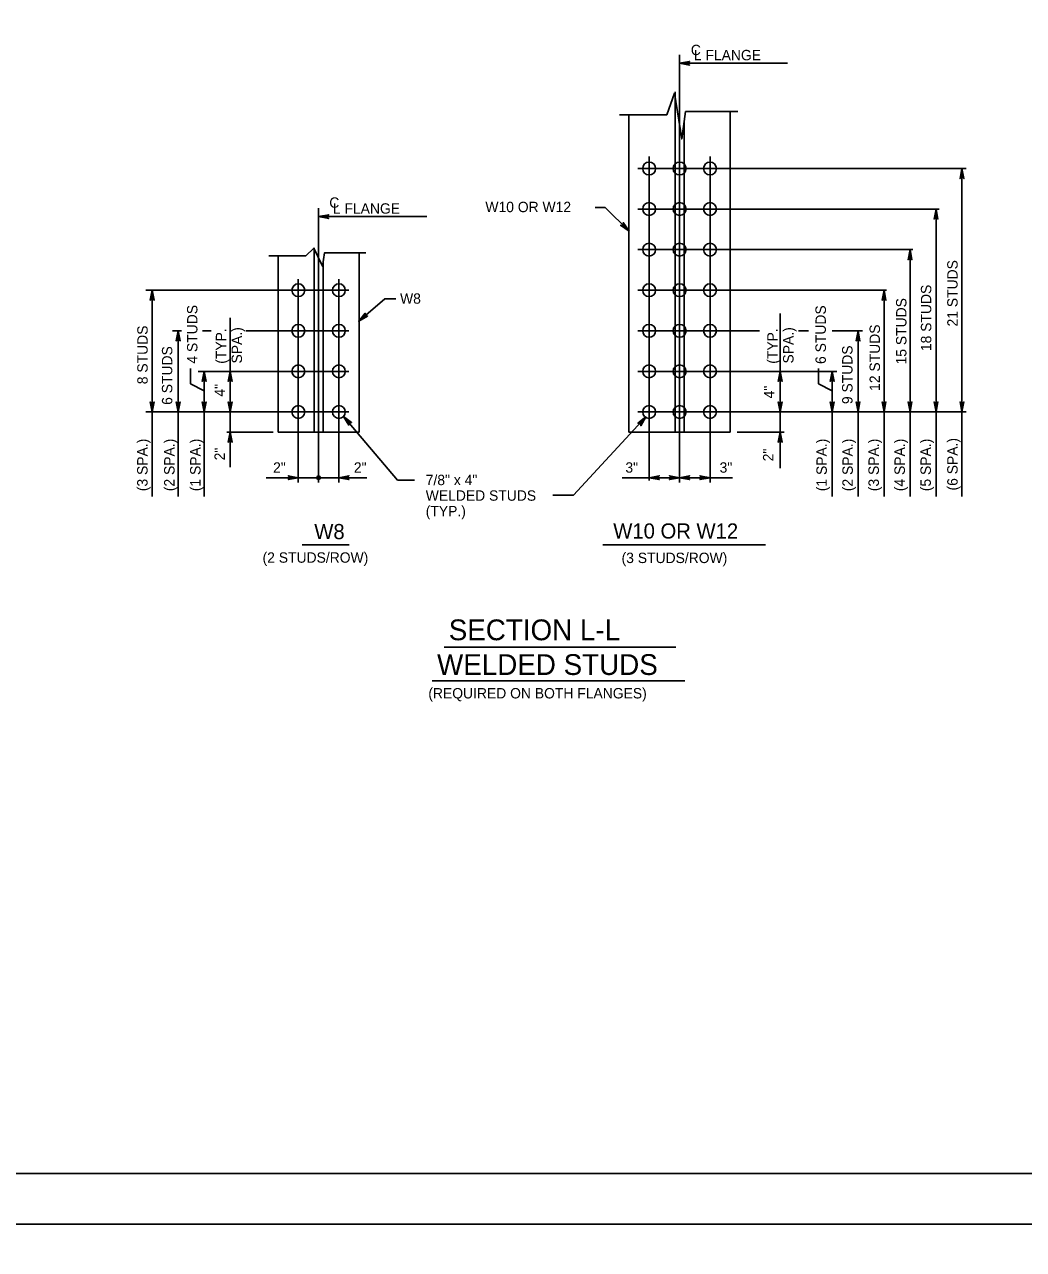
# Model space of a CAD drawing. Extents: x 3475 to 6558, y -3780 to 1166.
# Drawn here: x 4038.2 to 4333.6, y -1811.8 to -1449.6 of the extents above; entities that cross this region are included whole.
import ezdxf

# ---------------------------------------------------------------- set-up
doc = ezdxf.new("R2010")
doc.units = 0
for name, color, linetype in [('1', 7, 'Continuous'), ('2', 7, 'Continuous'), ('PLT-BNDY', 7, 'Continuous')]:
    doc.layers.add(name, color=color, linetype=linetype)

msp = doc.modelspace()

# ---------------------------------------------------------------- linework, layer by layer
at = {"layer": '1'}
for p, q in [((4231.95, -1584.96), (4231.95, -1458.53)), ((4231.95, -1461.04), (4263.91, -1461.04)), ((4230.6, -1570.15), (4230.6, -1469.52)), ((4216.95, -1476.27), (4216.95, -1570.15)), ((4246.95, -1570.15), (4246.95, -1475.31)), ((4233.3, -1570.15), (4233.3, -1478.25)), ((4222.95, -1584.41), (4222.95, -1488.61)), ((4240.95, -1584.96), (4240.95, -1488.61)), ((4316.69, -1492.16), (4219.61, -1492.16)), ((4315.46, -1589.11), (4315.46, -1492.16)), ((4125.21, -1584.96), (4125.21, -1503.89)), ((4125.21, -1506.4), (4157.18, -1506.4)), ((4308.68, -1504.15), (4219.61, -1504.15)), ((4307.78, -1589.11), (4307.78, -1504.15)), ((4123.86, -1570.15), (4123.86, -1515.75)), ((4137.21, -1570.15), (4137.21, -1517.07)), ((4300.9, -1516.15), (4219.61, -1516.15)), ((4300.1, -1589.11), (4300.1, -1516.15)), ((4113.21, -1518.03), (4113.21, -1570.15)), ((4126.56, -1570.15), (4126.56, -1520.01)), ((4119.21, -1584.96), (4119.21, -1524.89)), ((4131.21, -1584.96), (4131.21, -1524.89)), ((4074.11, -1528.15), (4134.17, -1528.15)), ((4076.01, -1589.11), (4076.01, -1528.15)), ((4293.12, -1528.15), (4219.61, -1528.15)), ((4292.42, -1589.11), (4292.42, -1528.15)), ((4261.7, -1564.15), (4261.7, -1535.01)), ((4099.05, -1564.15), (4099.05, -1536.31)), ((4081.98, -1540.15), (4084.65, -1540.15)), ((4083.69, -1589.11), (4083.69, -1540.15)), ((4090.89, -1540.15), (4093.41, -1540.15)), ((4103.74, -1540.15), (4134.17, -1540.15)), ((4255.55, -1540.15), (4219.61, -1540.15)), ((4270.09, -1540.15), (4267.09, -1540.15)), ((4286.04, -1540.15), (4277.04, -1540.15)), ((4284.74, -1589.11), (4284.74, -1540.15)), ((4087.36, -1555.86), (4087.36, -1551.26)), ((4089.55, -1552.15), (4134.17, -1552.15)), ((4091.37, -1589.11), (4091.37, -1552.15)), ((4278.43, -1552.15), (4219.61, -1552.15)), ((4273.05, -1555.86), (4273.05, -1551.26)), ((4277.06, -1589.11), (4277.06, -1552.15)), ((4087.36, -1555.86), (4091.37, -1557.94)), ((4273.05, -1555.86), (4277.06, -1557.94)), ((4074.11, -1564.14), (4134.17, -1564.14)), ((4099.05, -1570.15), (4099.05, -1564.15)), ((4316.69, -1564.14), (4219.61, -1564.14)), ((4261.7, -1570.15), (4261.7, -1564.15)), ((4148.56, -1584.27), (4132.58, -1565.45)), ((4222, -1565.61), (4200.63, -1588.75)), ((4111.75, -1570.15), (4098.1, -1570.15)), ((4099.05, -1580.52), (4099.05, -1570.15)), ((4113.21, -1570.15), (4137.21, -1570.15)), ((4216.95, -1570.15), (4246.95, -1570.15)), ((4249, -1570.15), (4262.87, -1570.15)), ((4261.7, -1580.78), (4261.7, -1570.15)), ((4119.21, -1583.59), (4109.71, -1583.59)), ((4125.21, -1583.59), (4119.21, -1583.59)), ((4131.21, -1583.59), (4125.21, -1583.59)), ((4131.21, -1583.59), (4139.44, -1583.59)), ((4153.56, -1584.27), (4148.56, -1584.27)), ((4231.95, -1583.59), (4214.94, -1583.59)), ((4247.59, -1583.59), (4231.95, -1583.59)), ((4200.63, -1588.75), (4194.44, -1588.75)), ((4120.39, -1603.41), (4134.2, -1603.41)), ((4209.28, -1603.41), (4257.33, -1603.41)), ((4162.33, -1633.72), (4230.88, -1633.72)), ((4158.76, -1643.7), (4233.46, -1643.7))]:
    msp.add_line(p, q, dxfattribs=at)
for points in [[(4231.95, -1461.04), (4234.93, -1460.48), (4234.7, -1460.64), (4234.58, -1460.84), (4234.55, -1461.04), (4234.58, -1461.24), (4234.7, -1461.44), (4234.93, -1461.6), (4231.95, -1461.04), (4234.7, -1461.44), (4234.58, -1461.24), (4231.95, -1461.04), (4234.55, -1461.04), (4234.58, -1460.84), (4231.95, -1461.04), (4234.7, -1460.64)], [(4214.19, -1476.27), (4228.15, -1476.27), (4230.45, -1469.93), (4232.57, -1483.39), (4233.72, -1475.31), (4249.21, -1475.31)], [(4315.46, -1492.16), (4316.02, -1495.14), (4315.86, -1494.91), (4315.66, -1494.79), (4315.46, -1494.76), (4315.26, -1494.79), (4315.06, -1494.91), (4314.9, -1495.14), (4315.46, -1492.16), (4315.06, -1494.91), (4315.26, -1494.79), (4315.46, -1492.16), (4315.46, -1494.76), (4315.66, -1494.79), (4315.46, -1492.16), (4315.86, -1494.91)], [(4125.21, -1506.4), (4128.19, -1505.84), (4127.96, -1506), (4127.85, -1506.2), (4127.81, -1506.4), (4127.85, -1506.6), (4127.96, -1506.8), (4128.19, -1506.96), (4125.21, -1506.4), (4127.96, -1506.8), (4127.85, -1506.6), (4125.21, -1506.4), (4127.81, -1506.4), (4127.85, -1506.2), (4125.21, -1506.4), (4127.96, -1506)], [(4206.97, -1503.73), (4209.99, -1503.73), (4217, -1510.66)], [(4307.78, -1504.15), (4308.34, -1507.14), (4308.18, -1506.91), (4307.98, -1506.79), (4307.78, -1506.75), (4307.58, -1506.79), (4307.38, -1506.91), (4307.22, -1507.14), (4307.78, -1504.15), (4307.38, -1506.91), (4307.58, -1506.79), (4307.78, -1504.15), (4307.78, -1506.75), (4307.98, -1506.79), (4307.78, -1504.15), (4308.18, -1506.91)], [(4217, -1510.66), (4214.49, -1508.96), (4214.76, -1509.01), (4214.99, -1508.95), (4215.15, -1508.83), (4215.27, -1508.67), (4215.33, -1508.44), (4215.28, -1508.17), (4217, -1510.66), (4215.33, -1508.44), (4215.27, -1508.67), (4217, -1510.66), (4215.15, -1508.83), (4214.99, -1508.95), (4217, -1510.66), (4214.76, -1509.01)], [(4110.48, -1518.03), (4121.41, -1518.03), (4123.82, -1515.67), (4126.35, -1521.06), (4126.98, -1517.07), (4139.17, -1517.07)], [(4300.1, -1516.15), (4300.66, -1519.14), (4300.5, -1518.91), (4300.3, -1518.79), (4300.1, -1518.75), (4299.9, -1518.79), (4299.7, -1518.91), (4299.54, -1519.14), (4300.1, -1516.15), (4299.7, -1518.91), (4299.9, -1518.79), (4300.1, -1516.15), (4300.1, -1518.75), (4300.3, -1518.79), (4300.1, -1516.15), (4300.5, -1518.91)], [(4076.01, -1528.15), (4076.57, -1531.14), (4076.41, -1530.91), (4076.21, -1530.79), (4076.01, -1530.75), (4075.81, -1530.79), (4075.61, -1530.91), (4075.45, -1531.14), (4076.01, -1528.15), (4075.61, -1530.91), (4075.81, -1530.79), (4076.01, -1528.15), (4076.01, -1530.75), (4076.21, -1530.79), (4076.01, -1528.15), (4076.41, -1530.91)], [(4292.42, -1528.15), (4292.98, -1531.13), (4292.82, -1530.9), (4292.62, -1530.79), (4292.42, -1530.75), (4292.22, -1530.79), (4292.02, -1530.9), (4291.86, -1531.13), (4292.42, -1528.15), (4292.02, -1530.9), (4292.22, -1530.79), (4292.42, -1528.15), (4292.42, -1530.75), (4292.62, -1530.79), (4292.42, -1528.15), (4292.82, -1530.9)], [(4148.01, -1530.65), (4144.81, -1530.65), (4137.09, -1537.32)], [(4137.09, -1537.32), (4138.98, -1534.94), (4138.91, -1535.21), (4138.95, -1535.44), (4139.06, -1535.62), (4139.21, -1535.75), (4139.43, -1535.82), (4139.71, -1535.79), (4137.09, -1537.32), (4139.43, -1535.82), (4139.21, -1535.75), (4137.09, -1537.32), (4139.06, -1535.62), (4138.95, -1535.44), (4137.09, -1537.32), (4138.91, -1535.21)], [(4083.69, -1540.15), (4084.25, -1543.13), (4084.09, -1542.9), (4083.89, -1542.78), (4083.69, -1542.75), (4083.49, -1542.78), (4083.29, -1542.9), (4083.13, -1543.13), (4083.69, -1540.15), (4083.29, -1542.9), (4083.49, -1542.78), (4083.69, -1540.15), (4083.69, -1542.75), (4083.89, -1542.78), (4083.69, -1540.15), (4084.09, -1542.9)], [(4284.74, -1540.15), (4285.3, -1543.13), (4285.14, -1542.9), (4284.94, -1542.78), (4284.74, -1542.75), (4284.54, -1542.78), (4284.34, -1542.9), (4284.18, -1543.13), (4284.74, -1540.15), (4284.34, -1542.9), (4284.54, -1542.78), (4284.74, -1540.15), (4284.74, -1542.75), (4284.94, -1542.78), (4284.74, -1540.15), (4285.14, -1542.9)], [(4091.37, -1552.15), (4091.93, -1555.13), (4091.77, -1554.9), (4091.57, -1554.78), (4091.37, -1554.75), (4091.17, -1554.78), (4090.97, -1554.9), (4090.82, -1555.13), (4091.37, -1552.15), (4090.97, -1554.9), (4091.17, -1554.78), (4091.37, -1552.15), (4091.37, -1554.75), (4091.57, -1554.78), (4091.37, -1552.15), (4091.77, -1554.9)], [(4099.05, -1552.15), (4099.61, -1555.13), (4099.45, -1554.9), (4099.25, -1554.78), (4099.05, -1554.75), (4098.85, -1554.78), (4098.65, -1554.9), (4098.5, -1555.13), (4099.05, -1552.15), (4098.65, -1554.9), (4098.85, -1554.78), (4099.05, -1552.15), (4099.05, -1554.75), (4099.25, -1554.78), (4099.05, -1552.15), (4099.45, -1554.9)], [(4261.7, -1552.15), (4262.26, -1555.13), (4262.1, -1554.9), (4261.9, -1554.78), (4261.7, -1554.75), (4261.5, -1554.78), (4261.3, -1554.9), (4261.14, -1555.13), (4261.7, -1552.15), (4261.3, -1554.9), (4261.5, -1554.78), (4261.7, -1552.15), (4261.7, -1554.75), (4261.9, -1554.78), (4261.7, -1552.15), (4262.1, -1554.9)], [(4277.06, -1552.15), (4277.62, -1555.13), (4277.46, -1554.9), (4277.26, -1554.78), (4277.06, -1554.75), (4276.86, -1554.78), (4276.66, -1554.9), (4276.5, -1555.13), (4277.06, -1552.15), (4276.66, -1554.9), (4276.86, -1554.78), (4277.06, -1552.15), (4277.06, -1554.75), (4277.26, -1554.78), (4277.06, -1552.15), (4277.46, -1554.9)], [(4076.01, -1564.14), (4075.45, -1561.16), (4075.61, -1561.39), (4075.81, -1561.51), (4076.01, -1561.54), (4076.21, -1561.51), (4076.41, -1561.39), (4076.57, -1561.16), (4076.01, -1564.14), (4076.41, -1561.39), (4076.21, -1561.51), (4076.01, -1564.14), (4076.01, -1561.54), (4075.81, -1561.51), (4076.01, -1564.14), (4075.61, -1561.39)], [(4083.69, -1564.14), (4083.13, -1561.16), (4083.29, -1561.39), (4083.49, -1561.51), (4083.69, -1561.54), (4083.89, -1561.51), (4084.09, -1561.39), (4084.25, -1561.16), (4083.69, -1564.14), (4084.09, -1561.39), (4083.89, -1561.51), (4083.69, -1564.14), (4083.69, -1561.54), (4083.49, -1561.51), (4083.69, -1564.14), (4083.29, -1561.39)], [(4091.37, -1564.14), (4090.82, -1561.16), (4090.97, -1561.39), (4091.17, -1561.51), (4091.37, -1561.54), (4091.57, -1561.51), (4091.77, -1561.39), (4091.93, -1561.16), (4091.37, -1564.14), (4091.77, -1561.39), (4091.57, -1561.51), (4091.37, -1564.14), (4091.37, -1561.54), (4091.17, -1561.51), (4091.37, -1564.14), (4090.97, -1561.39)], [(4099.05, -1564.14), (4098.5, -1561.16), (4098.65, -1561.39), (4098.85, -1561.51), (4099.05, -1561.54), (4099.25, -1561.51), (4099.45, -1561.39), (4099.61, -1561.16), (4099.05, -1564.14), (4099.45, -1561.39), (4099.25, -1561.51), (4099.05, -1564.14), (4099.05, -1561.54), (4098.85, -1561.51), (4099.05, -1564.14), (4098.65, -1561.39)], [(4261.7, -1564.14), (4261.14, -1561.16), (4261.3, -1561.39), (4261.5, -1561.51), (4261.7, -1561.54), (4261.9, -1561.51), (4262.1, -1561.39), (4262.26, -1561.16), (4261.7, -1564.14), (4262.1, -1561.39), (4261.9, -1561.51), (4261.7, -1564.14), (4261.7, -1561.54), (4261.5, -1561.51), (4261.7, -1564.14), (4261.3, -1561.39)], [(4277.06, -1564.14), (4276.5, -1561.16), (4276.66, -1561.39), (4276.86, -1561.51), (4277.06, -1561.54), (4277.26, -1561.51), (4277.46, -1561.39), (4277.62, -1561.16), (4277.06, -1564.14), (4277.46, -1561.39), (4277.26, -1561.51), (4277.06, -1564.14), (4277.06, -1561.54), (4276.86, -1561.51), (4277.06, -1564.14), (4276.66, -1561.39)], [(4284.74, -1564.14), (4284.18, -1561.16), (4284.34, -1561.39), (4284.54, -1561.51), (4284.74, -1561.54), (4284.94, -1561.51), (4285.14, -1561.39), (4285.3, -1561.16), (4284.74, -1564.14), (4285.14, -1561.39), (4284.94, -1561.51), (4284.74, -1564.14), (4284.74, -1561.54), (4284.54, -1561.51), (4284.74, -1564.14), (4284.34, -1561.39)], [(4292.42, -1564.14), (4291.86, -1561.16), (4292.02, -1561.39), (4292.22, -1561.51), (4292.42, -1561.54), (4292.62, -1561.51), (4292.82, -1561.39), (4292.98, -1561.16), (4292.42, -1564.14), (4292.82, -1561.39), (4292.62, -1561.51), (4292.42, -1564.14), (4292.42, -1561.54), (4292.22, -1561.51), (4292.42, -1564.14), (4292.02, -1561.39)], [(4300.1, -1564.14), (4299.54, -1561.16), (4299.7, -1561.39), (4299.9, -1561.51), (4300.1, -1561.54), (4300.3, -1561.51), (4300.5, -1561.39), (4300.66, -1561.16), (4300.1, -1564.14), (4300.5, -1561.39), (4300.3, -1561.51), (4300.1, -1564.14), (4300.1, -1561.54), (4299.9, -1561.51), (4300.1, -1564.14), (4299.7, -1561.39)], [(4307.78, -1564.14), (4307.22, -1561.16), (4307.38, -1561.39), (4307.58, -1561.51), (4307.78, -1561.54), (4307.98, -1561.51), (4308.18, -1561.39), (4308.34, -1561.16), (4307.78, -1564.14), (4308.18, -1561.39), (4307.98, -1561.51), (4307.78, -1564.14), (4307.78, -1561.54), (4307.58, -1561.51), (4307.78, -1564.14), (4307.38, -1561.39)], [(4315.46, -1564.14), (4314.9, -1561.16), (4315.06, -1561.39), (4315.26, -1561.51), (4315.46, -1561.54), (4315.66, -1561.51), (4315.86, -1561.39), (4316.02, -1561.16), (4315.46, -1564.14), (4315.86, -1561.39), (4315.66, -1561.51), (4315.46, -1564.14), (4315.46, -1561.54), (4315.26, -1561.51), (4315.46, -1564.14), (4315.06, -1561.39)], [(4132.58, -1565.45), (4134.98, -1567.31), (4134.71, -1567.24), (4134.48, -1567.29), (4134.31, -1567.39), (4134.18, -1567.55), (4134.11, -1567.77), (4134.14, -1568.05), (4132.58, -1565.45), (4134.11, -1567.77), (4134.18, -1567.55), (4132.58, -1565.45), (4134.31, -1567.39), (4134.48, -1567.29), (4132.58, -1565.45), (4134.71, -1567.24)], [(4222, -1565.61), (4220.46, -1568.23), (4220.49, -1567.95), (4220.42, -1567.73), (4220.29, -1567.57), (4220.12, -1567.47), (4219.89, -1567.42), (4219.62, -1567.49), (4222, -1565.61), (4219.89, -1567.42), (4220.12, -1567.47), (4222, -1565.61), (4220.29, -1567.57), (4220.42, -1567.73), (4222, -1565.61), (4220.49, -1567.95)], [(4099.05, -1570.15), (4099.61, -1573.13), (4099.45, -1572.9), (4099.25, -1572.78), (4099.05, -1572.75), (4098.85, -1572.78), (4098.65, -1572.9), (4098.5, -1573.13), (4099.05, -1570.15), (4098.65, -1572.9), (4098.85, -1572.78), (4099.05, -1570.15), (4099.05, -1572.75), (4099.25, -1572.78), (4099.05, -1570.15), (4099.45, -1572.9)], [(4261.7, -1570.15), (4262.26, -1573.13), (4262.1, -1572.9), (4261.9, -1572.78), (4261.7, -1572.75), (4261.5, -1572.78), (4261.3, -1572.9), (4261.14, -1573.13), (4261.7, -1570.15), (4261.3, -1572.9), (4261.5, -1572.78), (4261.7, -1570.15), (4261.7, -1572.75), (4261.9, -1572.78), (4261.7, -1570.15), (4262.1, -1572.9)], [(4119.21, -1583.59), (4116.23, -1584.15), (4116.46, -1583.99), (4116.57, -1583.79), (4116.61, -1583.59), (4116.57, -1583.39), (4116.46, -1583.19), (4116.23, -1583.03), (4119.21, -1583.59), (4116.46, -1583.19), (4116.57, -1583.39), (4119.21, -1583.59), (4116.61, -1583.59), (4116.57, -1583.79), (4119.21, -1583.59), (4116.46, -1583.99)], [(4131.21, -1583.59), (4134.19, -1583.03), (4133.96, -1583.19), (4133.85, -1583.39), (4133.81, -1583.59), (4133.85, -1583.79), (4133.96, -1583.99), (4134.19, -1584.15), (4131.21, -1583.59), (4133.96, -1583.99), (4133.85, -1583.79), (4131.21, -1583.59), (4133.81, -1583.59), (4133.85, -1583.39), (4131.21, -1583.59), (4133.96, -1583.19)], [(4222.95, -1583.59), (4225.93, -1583.03), (4225.7, -1583.19), (4225.58, -1583.39), (4225.55, -1583.59), (4225.58, -1583.79), (4225.7, -1583.99), (4225.93, -1584.15), (4222.95, -1583.59), (4225.7, -1583.99), (4225.58, -1583.79), (4222.95, -1583.59), (4225.55, -1583.59), (4225.58, -1583.39), (4222.95, -1583.59), (4225.7, -1583.19)], [(4231.95, -1583.59), (4228.97, -1584.15), (4229.2, -1583.99), (4229.32, -1583.79), (4229.35, -1583.59), (4229.32, -1583.39), (4229.2, -1583.19), (4228.97, -1583.03), (4231.95, -1583.59), (4229.2, -1583.19), (4229.32, -1583.39), (4231.95, -1583.59), (4229.35, -1583.59), (4229.32, -1583.79), (4231.95, -1583.59), (4229.2, -1583.99)], [(4231.95, -1583.59), (4234.93, -1583.03), (4234.7, -1583.19), (4234.58, -1583.39), (4234.55, -1583.59), (4234.58, -1583.79), (4234.7, -1583.99), (4234.93, -1584.15), (4231.95, -1583.59), (4234.7, -1583.99), (4234.58, -1583.79), (4231.95, -1583.59), (4234.55, -1583.59), (4234.58, -1583.39), (4231.95, -1583.59), (4234.7, -1583.19)], [(4240.95, -1583.59), (4237.97, -1584.15), (4238.2, -1583.99), (4238.32, -1583.79), (4238.35, -1583.59), (4238.32, -1583.39), (4238.2, -1583.19), (4237.97, -1583.03), (4240.95, -1583.59), (4238.2, -1583.19), (4238.32, -1583.39), (4240.95, -1583.59), (4238.35, -1583.59), (4238.32, -1583.79), (4240.95, -1583.59), (4238.2, -1583.99)]]:
    msp.add_lwpolyline(points, dxfattribs=at)
for centre, radius in [((4222.95, -1492.16), 1.9), ((4231.95, -1492.16), 1.9), ((4240.95, -1492.16), 1.9), ((4222.95, -1504.15), 1.9), ((4231.95, -1504.15), 1.9), ((4240.95, -1504.15), 1.9), ((4222.95, -1516.15), 1.9), ((4231.95, -1516.15), 1.9), ((4240.95, -1516.15), 1.9), ((4119.21, -1528.15), 1.9), ((4131.21, -1528.15), 1.9), ((4222.95, -1528.15), 1.9), ((4231.95, -1528.15), 1.9), ((4240.95, -1528.15), 1.9), ((4119.21, -1540.15), 1.9), ((4131.21, -1540.15), 1.9), ((4222.95, -1540.15), 1.9), ((4231.95, -1540.15), 1.9), ((4240.95, -1540.15), 1.9), ((4119.21, -1552.15), 1.9), ((4131.21, -1552.15), 1.9), ((4222.95, -1552.15), 1.9), ((4231.95, -1552.15), 1.9), ((4240.95, -1552.15), 1.9), ((4119.21, -1564.14), 1.9), ((4131.21, -1564.14), 1.9), ((4222.95, -1564.14), 1.9), ((4231.95, -1564.14), 1.9), ((4240.95, -1564.14), 1.9), ((4125.21, -1583.59), 0.533), ((4125.21, -1583.59), 0.267)]:
    msp.add_circle(centre, radius, dxfattribs=at)
at = {"layer": '2'}
msp.add_line((4587.34, -1789.31), (3801.34, -1789.31), dxfattribs=at)
at = {"layer": 'PLT-BNDY'}
for points in [[(3761.34, -1210.31), (4602.34, -1210.31), (4602.34, -1804.31), (3761.34, -1804.31)], [(3761.34, -1804.31), (4602.34, -1804.31), (4602.34, -2398.31), (3761.34, -2398.31)]]:
    msp.add_lwpolyline(points, close=True, dxfattribs=at)

# ---------------------------------------------------------------- texts
at = {"layer": '1'}
for s, height, p in [('C', 3.07, (4235.27, -1458.64)), ('L FLANGE', 3.072, (4236.17, -1460.16)), ('C', 3.07, (4128.37, -1503.77)), ('L FLANGE', 3.072, (4129.43, -1505.52)), ('W10 OR W12', 3.072, (4174.53, -1505.07)), ('W8', 3.072, (4149.3, -1532.14)), ('2"', 3.072, (4111.76, -1582.11)), ('2"', 3.072, (4135.64, -1582.11)), ('3"', 3.072, (4215.93, -1582.11)), ('3"', 3.072, (4243.79, -1582.11)), ('7/8" x 4"', 3.072, (4156.89, -1585.79)), ('WELDED STUDS', 3.072, (4156.89, -1590.4)), ('(TYP.)', 3.072, (4156.89, -1595.01)), ('W8', 4.477, (4123.93, -1601.76)), ('W10 OR W12', 4.477, (4212.34, -1601.58)), ('(2 STUDS/ROW)', 3.072, (4108.64, -1608.73)), ('(3 STUDS/ROW)', 3.072, (4214.8, -1608.83)), ('SECTION L-L', 6.144, (4163.69, -1631.65)), ('WELDED STUDS', 6.144, (4160.23, -1641.92)), ('(REQUIRED ON BOTH FLANGES)', 3.072, (4157.65, -1648.86))]:
    msp.add_text(s, height=height, dxfattribs=at).set_placement(p)
for s, p in [('21 STUDS', (4314.17, -1538.88)), ('18 STUDS', (4306.38, -1546.16)), ('15 STUDS', (4299.04, -1550.11)), ('4 STUDS', (4089.38, -1549.86)), ('6 STUDS', (4275.21, -1549.96)), ('8 STUDS', (4074.67, -1555.95)), ('SPA.)', (4102.56, -1549.82)), ('SPA.)', (4265.64, -1549.82)), ('12 STUDS', (4291.2, -1557.92)), ('(TYP.', (4097.88, -1549.9)), ('(TYP.', (4260.96, -1549.9)), ('6 STUDS', (4081.95, -1562.05)), ('9 STUDS', (4283.09, -1561.83)), ('4"', (4097.5, -1559.61)), ('4"', (4259.95, -1560.14)), ('(3 SPA.)', (4074.63, -1587.58)), ('(2 SPA.)', (4082.61, -1587.58)), ('(1 SPA.)', (4090.3, -1587.58)), ('2"', (4097.5, -1578.47)), ('2"', (4259.68, -1578.74)), ('(1 SPA.)', (4275.49, -1587.58)), ('(2 SPA.)', (4283.18, -1587.58)), ('(3 SPA.)', (4290.88, -1587.58)), ('(4 SPA.)', (4298.57, -1587.58)), ('(5 SPA.)', (4306.26, -1587.58)), ('(6 SPA.)', (4314.17, -1587.37))]:
    msp.add_text(s, height=3.072, rotation=90, dxfattribs=at).set_placement(p)

doc.saveas('drawing.dxf')
